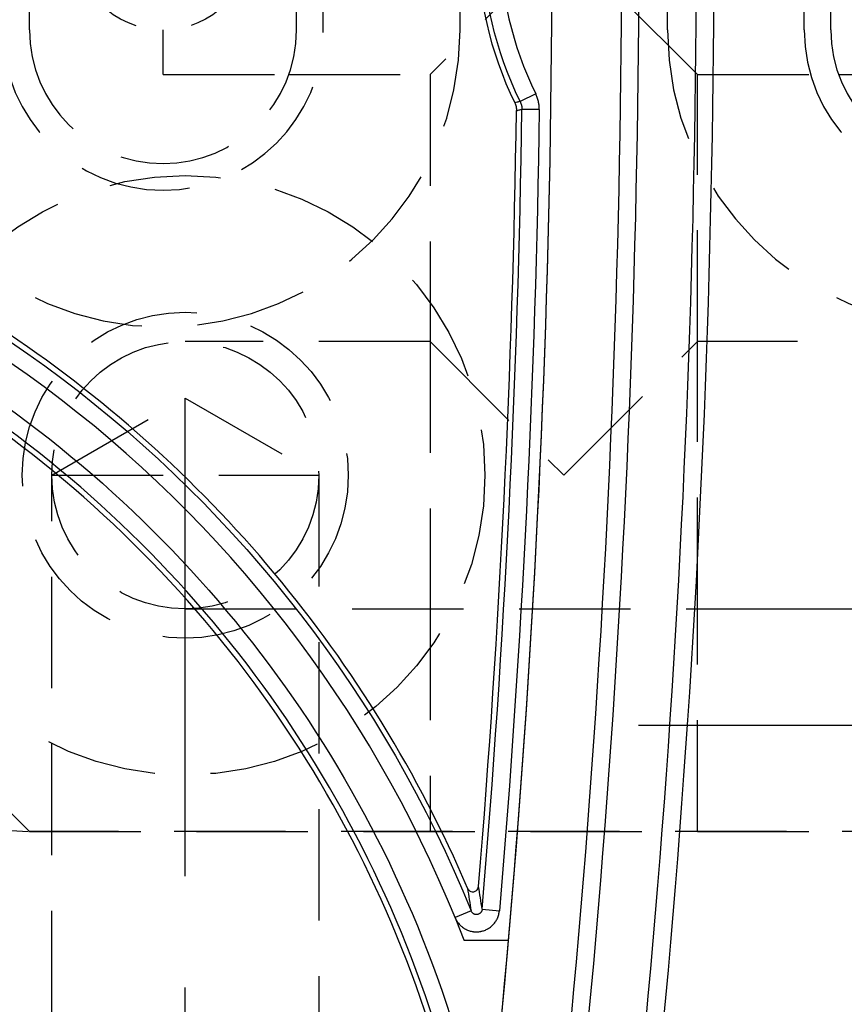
# Model space of a CAD drawing. Extents: x 2651 to 11825, y -3833 to 1075.
# Tile 369 of 656: x 4130 to 4149, y 664 to 686. Entities that reach past the tile are written whole.
import ezdxf

# ---------------------------------------------------------------- set-up
doc = ezdxf.new("R2010")
doc.units = 0
doc.header["$LTSCALE"] = 10
for name, pattern in [('CENTER', [2, 1.25, -0.25, 0.25, -0.25]), ('DASHED', [0.75, 0.5, -0.25]), ('HIDDEN', [0.375, 0.25, -0.125])]:
    doc.linetypes.add(name, pattern=pattern)
doc.layers.get('0').update_dxf_attribs({"linetype": 'CONTINUOUS'})
doc.layers.get('Defpoints').update_dxf_attribs({"linetype": 'CONTINUOUS'})
for name, color, linetype in [('1', 7, 'CONTINUOUS'), ('111', 7, 'CONTINUOUS'), ('204', 7, 'CONTINUOUS'), ('COOL', 150, 'HIDDEN'), ('DIM', 3, 'CONTINUOUS'), ('LAYER_103', 7, 'CONTINUOUS')]:
    doc.layers.add(name, color=color, linetype=linetype)
doc.styles.get("Standard").update_dxf_attribs({"font": 'romans.shx'})
doc.dimstyles.new('MM& INCH5', dxfattribs={"dimtxt": 5, "dimasz": 2.5, "dimexe": 1, "dimexo": 0.5, "dimtad": 0, "dimrnd": 1.38778e-17, "dimzin": 9, "dimdsep": 46, "dimtxsty": 'Standard', "dimblk": 'CLOSED', "dimcen": 0, "dimclrd": 3, "dimclre": 3, "dimclrt": 3, "dimazin": 2, "dimtfac": 0.75, "dimtofl": 0, "dimtmove": 0, "dimatfit": 3, "dimfxl": 0, "dimtolj": 1, "dimarcsym": 0})

# ---------------------------------------------------------------- blocks, each defined once
blk = doc.blocks.new('DSD')
at = {"layer": '1', "color": 252, "linetype": 'Continuous'}
for p, q in [((515.695, 515.56), (515.346, 515.388)), ((515.775, 515.205), (515.386, 515.211)), ((514.243, 497.209), (513.883, 497.063)), ((514.492, 497.247), (514.879, 497.214))]:
    blk.add_line(p, q, dxfattribs=at)
at = {"layer": '1', "color": 110, "linetype": 'Continuous'}
blk.add_line((514.084, 496.554), (515.084, 496.554), dxfattribs=at)
at = {"layer": '1', "color": 252, "linetype": 'Continuous'}
for centre, radius, start, end in [((258.538, 518.994), 260.764, 351.21206, 8.78754), ((258.538, 518.994), 257.526, 351.21206, 8.78794), ((522.668, 518.994), 7.773, 153.7827, 206.2173), ((258.538, 518.994), 256.876, 355.14365, 359.15617), ((487.959, 486.516), 26.743, 13.2714, 54.9863)]:
    blk.add_arc(centre, radius, start, end, dxfattribs=at)
at = {"layer": '1', "color": 7, "linetype": 'Continuous', "extrusion": (0, 0, -1)}
for radius in [261.153, 259.08]:
    blk.add_arc((-258.538, 518.994), radius, 171.21206, 188.78794, dxfattribs=at)
at = {"layer": '1', "color": 252, "linetype": 'Continuous', "extrusion": (0, 0, -1)}
for centre, radius, start, end in [((-258.538, 518.994), 259.469, 171.21206, 188.78794), ((-522.668, 518.994), 8.162, 333.7827, 26.2173), ((-258.538, 518.994), 257.265, 180.84383, 184.85635), ((-487.959, 486.516), 28.376, 96.2147, 157.8612), ((-487.959, 486.516), 27.132, 125.0137, 166.7286)]:
    blk.add_arc(centre, radius, start, end, dxfattribs=at)
at = {"layer": '1', "color": 7, "linetype": 'Continuous'}
for centre, radius, start, end in [((522.668, 518.994), 8.284, 153.9784, 206.0216), ((258.538, 518.994), 256.753, 355.25578, 359.1496), ((487.959, 486.516), 28.499, 23.1464, 56.6401), ((487.959, 486.516), 26.62, 13.3184, 54.4749)]:
    blk.add_arc(centre, radius, start, end, dxfattribs=at)
at = {"layer": '1', "color": 110, "linetype": 'Continuous'}
for centre, radius, start, end in [((258.538, 518.994), 257.526, 351.21206, 0), ((487.959, 486.516), 27.988, 21.018, 83.7852)]:
    blk.add_arc(centre, radius, start, end, dxfattribs=at)
at = {"layer": '1', "color": 252, "linetype": 'Continuous'}
for points, knots in [([(515.775, 515.205), (515.775, 515.236), (515.774, 515.267), (515.77, 515.305), (515.769, 515.313), (515.767, 515.328), (515.764, 515.351), (515.759, 515.373), (515.749, 515.418), (515.732, 515.476), (515.709, 515.532), (515.695, 515.56)], [0, 0, 0, 0, 0.25, 0.25, 0.3125, 0.3125, 0.375, 0.5, 0.5, 0.75, 1, 1, 1, 1]), ([(515.346, 515.388), (515.323, 515.383), (515.3, 515.377), (515.259, 515.368), (515.242, 515.364), (515.224, 515.359)], [0, 0, 0, 0, 0.564246, 0.564246, 1, 1, 1, 1]), ([(515.263, 515.183), (515.289, 515.189), (515.314, 515.195), (515.355, 515.204), (515.371, 515.207), (515.386, 515.211)], [0, 0, 0, 0, 0.618522, 0.618522, 1, 1, 1, 1]), ([(513.883, 497.063), (513.894, 497.036), (513.92, 496.985), (513.954, 496.938), (513.978, 496.911), (513.983, 496.906), (513.993, 496.895), (514.008, 496.88), (514.025, 496.866), (514.058, 496.838), (514.082, 496.822), (514.113, 496.804), (514.12, 496.801), (514.132, 496.794), (514.152, 496.785), (514.172, 496.776), (514.212, 496.762), (514.24, 496.754), (514.276, 496.747), (514.283, 496.746), (514.297, 496.744), (514.319, 496.742), (514.34, 496.74), (514.383, 496.74), (514.412, 496.742), (514.448, 496.747), (514.455, 496.748), (514.469, 496.751), (514.49, 496.756), (514.511, 496.762), (514.552, 496.775), (514.578, 496.786), (514.611, 496.803), (514.617, 496.807), (514.629, 496.814), (514.648, 496.825), (514.666, 496.837), (514.7, 496.864), (514.721, 496.883), (514.746, 496.909), (514.751, 496.915), (514.76, 496.926), (514.774, 496.942), (514.787, 496.96), (514.811, 496.996), (514.824, 497.021), (514.839, 497.054), (514.842, 497.061), (514.847, 497.074), (514.855, 497.095), (514.861, 497.115), (514.872, 497.157), (514.877, 497.185), (514.879, 497.214)], [0, 0, 0, 0, 0.0625, 0.125, 0.125, 0.140625, 0.140625, 0.15625, 0.1875, 0.1875, 0.25, 0.25, 0.265625, 0.265625, 0.28125, 0.3125, 0.3125, 0.375, 0.375, 0.390625, 0.390625, 0.40625, 0.4375, 0.4375, 0.5, 0.5, 0.515625, 0.515625, 0.53125, 0.5625, 0.5625, 0.625, 0.625, 0.640625, 0.640625, 0.65625, 0.6875, 0.6875, 0.75, 0.75, 0.765625, 0.765625, 0.78125, 0.8125, 0.8125, 0.875, 0.875, 0.890625, 0.890625, 0.90625, 0.9375, 0.9375, 1, 1, 1, 1])]:
    blk.add_open_spline(points, degree=3, knots=knots, dxfattribs=at)
at = {"layer": '1', "color": 7, "linetype": 'Continuous'}
for points, knots in [([(515.224, 515.359), (515.231, 515.346), (515.242, 515.318), (515.251, 515.289), (515.256, 515.267), (515.257, 515.259), (515.259, 515.244), (515.26, 515.237), (515.263, 515.214), (515.263, 515.199), (515.263, 515.183)], [0, 0, 0, 0, 0.25, 0.5, 0.5, 0.625, 0.625, 0.75, 0.75, 1, 1, 1, 1]), ([(515.346, 515.388), (515.353, 515.374), (515.365, 515.346), (515.373, 515.317), (515.379, 515.295), (515.38, 515.287), (515.382, 515.272), (515.383, 515.265), (515.386, 515.242), (515.387, 515.226), (515.386, 515.211)], [0, 0, 0, 0, 0.25, 0.5, 0.5, 0.625, 0.625, 0.75, 0.75, 1, 1, 1, 1]), ([(514.164, 497.718), (514.176, 497.698), (514.2, 497.66), (514.257, 497.639), (514.313, 497.639), (514.382, 497.668), (514.401, 497.725), (514.412, 497.758)], [0, 0, 0, 0, 0.20527, 0.387397, 0.502822, 0.700563, 1, 1, 1, 1]), ([(514.492, 497.247), (514.491, 497.24), (514.49, 497.233), (514.488, 497.223), (514.486, 497.219), (514.484, 497.213), (514.483, 497.208), (514.478, 497.199), (514.475, 497.193), (514.469, 497.184), (514.467, 497.18), (514.463, 497.176), (514.46, 497.172), (514.453, 497.164), (514.447, 497.16), (514.439, 497.153), (514.435, 497.151), (514.43, 497.147), (514.426, 497.145), (514.417, 497.14), (514.41, 497.137), (514.401, 497.134), (514.396, 497.133), (514.39, 497.131), (514.385, 497.131), (514.375, 497.129), (514.368, 497.129), (514.358, 497.129), (514.353, 497.129), (514.347, 497.13), (514.342, 497.13), (514.332, 497.132), (514.325, 497.134), (514.316, 497.138), (514.311, 497.139), (514.306, 497.142), (514.302, 497.144), (514.293, 497.149), (514.287, 497.153), (514.276, 497.162), (514.27, 497.167), (514.261, 497.178), (514.252, 497.19), (514.246, 497.203), (514.243, 497.209)], [0, 0, 0, 0, 0.0625, 0.0625, 0.09375, 0.09375, 0.125, 0.125, 0.1875, 0.1875, 0.21875, 0.21875, 0.25, 0.25, 0.3125, 0.3125, 0.34375, 0.34375, 0.375, 0.375, 0.4375, 0.4375, 0.46875, 0.46875, 0.5, 0.5, 0.5625, 0.5625, 0.59375, 0.59375, 0.625, 0.625, 0.6875, 0.6875, 0.71875, 0.71875, 0.75, 0.75, 0.8125, 0.8125, 0.875, 0.875, 0.9375, 1, 1, 1, 1])]:
    blk.add_open_spline(points, degree=3, knots=knots, dxfattribs=at)
at = {"layer": '1', "color": 252, "linetype": 'Continuous'}
for points in [[(514.492, 497.247), (514.466, 497.421), (514.439, 497.591), (514.412, 497.758)], [(514.164, 497.718), (514.19, 497.551), (514.217, 497.382), (514.243, 497.209)]]:
    blk.add_open_spline(points, degree=3, dxfattribs=at)
blk = doc.blocks.new('*D109')
at = {"layer": 'Defpoints', "color": 0}
for p in [(4086.684, 927.642), (4086.684, 894.882), (4171.684, 387.642)]:
    blk.add_point(p, dxfattribs=at)
at = {"layer": 'DIM', "color": 3, "lineweight": -2}
blk.add_line((4086.684, 895.382), (4086.684, 927.642), dxfattribs=at)
at = {"layer": 'DIM', "color": 3, "insert": (4086.684, 948.624), "char_height": 5, "attachment_point": 5, "rotation": 90}
blk.add_mtext('\\A1;85 [3.346]', dxfattribs=at)
blk = doc.blocks.new('_Closed')
at = {"color": 0, "linetype": 'ByBlock', "lineweight": -2}
for p, q in [((-1, 0.1667), (0, 0)), ((-1, 0.1667), (-1, -0.1667)), ((0, 0), (-1, -0.1667)), ((0, 0), (-1, 0))]:
    blk.add_line(p, q, dxfattribs=at)
blk = doc.blocks.new('*D110')
at = {"layer": 'Defpoints', "color": 0}
for p in [(4064.684, 927.642), (4064.684, 906.842), (4171.684, 387.642)]:
    blk.add_point(p, dxfattribs=at)
at = {"layer": 'DIM', "color": 3, "lineweight": -2}
blk.add_line((4064.684, 907.342), (4064.684, 927.642), dxfattribs=at)
at = {"layer": 'DIM', "color": 3, "insert": (4064.684, 950.648), "char_height": 5, "attachment_point": 5, "rotation": 90}
blk.add_mtext('\\A1;107 [4.213]', dxfattribs=at)
blk = doc.blocks.new('*D111')
at = {"layer": 'Defpoints', "color": 0}
for p in [(4051.684, 927.642), (4051.684, 912.642), (4171.684, 387.642)]:
    blk.add_point(p, dxfattribs=at)
at = {"layer": 'DIM', "color": 3, "lineweight": -2}
blk.add_line((4051.684, 913.142), (4051.684, 927.642), dxfattribs=at)
at = {"layer": 'DIM', "color": 3, "insert": (4051.684, 950.648), "char_height": 5, "attachment_point": 5, "rotation": 90}
blk.add_mtext('\\A1;120 [4.724]', dxfattribs=at)
blk = doc.blocks.new('*D112')
at = {"layer": 'Defpoints', "color": 0}
for p in [(3974.684, 927.642), (3974.684, 892.822), (4171.684, 387.642)]:
    blk.add_point(p, dxfattribs=at)
at = {"layer": 'DIM', "color": 3, "lineweight": -2}
blk.add_line((3974.684, 893.322), (3974.684, 927.642), dxfattribs=at)
at = {"layer": 'DIM', "color": 3, "insert": (3974.684, 950.648), "char_height": 5, "attachment_point": 5, "rotation": 90}
blk.add_mtext('\\A1;197 [7.756]', dxfattribs=at)
blk = doc.blocks.new('*D113')
at = {"layer": 'Defpoints', "color": 0}
for p in [(3966.684, 927.642), (3971.684, 807.17), (4171.684, 387.642)]:
    blk.add_point(p, dxfattribs=at)
at = {"layer": 'DIM', "color": 3, "lineweight": -2}
for p, q in [((3966.684, 922.642), (3966.684, 927.642)), ((3971.684, 917.642), (3966.684, 922.642)), ((3971.684, 807.67), (3971.684, 917.642))]:
    blk.add_line(p, q, dxfattribs=at)
at = {"layer": 'DIM', "color": 3, "insert": (3966.684, 951.005), "char_height": 5, "attachment_point": 5, "rotation": 90}
blk.add_mtext('\\A1;200 [7.874]', dxfattribs=at)
blk = doc.blocks.new('*D114')
at = {"layer": 'Defpoints', "color": 0}
for p in [(3931.684, 927.642), (3931.684, 912.642), (4171.684, 387.642)]:
    blk.add_point(p, dxfattribs=at)
at = {"layer": 'DIM', "color": 3, "lineweight": -2}
blk.add_line((3931.684, 913.142), (3931.684, 927.642), dxfattribs=at)
at = {"layer": 'DIM', "color": 3, "insert": (3931.684, 951.005), "char_height": 5, "attachment_point": 5, "rotation": 90}
blk.add_mtext('\\A1;240 [9.449]', dxfattribs=at)
blk = doc.blocks.new('*D115')
at = {"layer": 'Defpoints', "color": 0}
for p in [(3896.684, 927.642), (3896.684, 910.642), (4171.684, 387.642)]:
    blk.add_point(p, dxfattribs=at)
at = {"layer": 'DIM', "color": 3, "lineweight": -2}
blk.add_line((3896.684, 911.142), (3896.684, 927.642), dxfattribs=at)
at = {"layer": 'DIM', "color": 3, "insert": (3896.684, 953.386), "char_height": 5, "attachment_point": 5, "rotation": 90}
blk.add_mtext('\\A1;275 [10.827]', dxfattribs=at)
blk = doc.blocks.new('*D122')
at = {"layer": 'Defpoints', "color": 0}
for p in [(3881.004, 912.642), (3898.684, 912.642), (4171.684, 387.642)]:
    blk.add_point(p, dxfattribs=at)
at = {"layer": 'DIM', "color": 3, "lineweight": -2}
blk.add_line((3898.184, 912.642), (3881.004, 912.642), dxfattribs=at)
at = {"layer": 'DIM', "color": 3, "insert": (3855.26, 912.642), "char_height": 5, "attachment_point": 5}
blk.add_mtext('\\A1;525 [20.669]', dxfattribs=at)
blk = doc.blocks.new('*D123')
at = {"layer": 'Defpoints', "color": 0}
for p in [(3857.842, 862.642), (3869.984, 862.642), (4171.684, 387.642)]:
    blk.add_point(p, dxfattribs=at)
at = {"layer": 'DIM', "color": 3, "lineweight": -2}
blk.add_line((3869.484, 862.642), (3857.842, 862.642), dxfattribs=at)
at = {"layer": 'DIM', "color": 3, "insert": (3832.098, 862.642), "char_height": 5, "attachment_point": 5}
blk.add_mtext('\\A1;475 [18.701]', dxfattribs=at)
blk = doc.blocks.new('*D124')
at = {"layer": 'Defpoints', "color": 0}
for p in [(3941.504, 859.642), (3857.842, 854.642), (4171.684, 387.642)]:
    blk.add_point(p, dxfattribs=at)
at = {"layer": 'DIM', "color": 3, "lineweight": -2}
for p, q in [((3867.842, 859.642), (3862.842, 854.642)), ((3941.004, 859.642), (3867.842, 859.642)), ((3862.842, 854.642), (3857.842, 854.642))]:
    blk.add_line(p, q, dxfattribs=at)
at = {"layer": 'DIM', "color": 3, "insert": (3832.098, 854.642), "char_height": 5, "attachment_point": 5}
blk.add_mtext('\\A1;472 [18.583]', dxfattribs=at)
blk = doc.blocks.new('*D125')
at = {"layer": 'Defpoints', "color": 0}
for p in [(3870.047, 797.642), (3962.156, 797.642), (4171.684, 387.642)]:
    blk.add_point(p, dxfattribs=at)
at = {"layer": 'DIM', "color": 3, "lineweight": -2}
blk.add_line((3961.656, 797.642), (3870.047, 797.642), dxfattribs=at)
at = {"layer": 'DIM', "color": 3, "insert": (3844.303, 797.642), "char_height": 5, "attachment_point": 5}
blk.add_mtext('\\A1;410 [16.142]', dxfattribs=at)
blk = doc.blocks.new('*D126')
at = {"layer": 'Defpoints', "color": 0}
for p in [(3870.047, 832.642), (4069.264, 832.642), (4171.684, 387.642)]:
    blk.add_point(p, dxfattribs=at)
at = {"layer": 'DIM', "color": 3, "lineweight": -2}
blk.add_line((4068.764, 832.642), (3870.047, 832.642), dxfattribs=at)
at = {"layer": 'DIM', "color": 3, "insert": (3846.684, 832.642), "char_height": 5, "attachment_point": 5}
blk.add_mtext('\\A1;445 [17.52]', dxfattribs=at)
blk = doc.blocks.new('*D127')
at = {"layer": 'Defpoints', "color": 0}
for p in [(3857.842, 879.642), (4071.444, 879.642), (4171.684, 387.642)]:
    blk.add_point(p, dxfattribs=at)
at = {"layer": 'DIM', "color": 3, "lineweight": -2}
blk.add_line((4070.944, 879.642), (3857.842, 879.642), dxfattribs=at)
at = {"layer": 'DIM', "color": 3, "insert": (3834.479, 879.642), "char_height": 5, "attachment_point": 5}
blk.add_mtext('\\A1;492 [19.37]', dxfattribs=at)
blk = doc.blocks.new('*D128')
at = {"layer": 'Defpoints', "color": 0}
for p in [(3857.842, 899.642), (4057.484, 899.642), (4171.684, 387.642)]:
    blk.add_point(p, dxfattribs=at)
at = {"layer": 'DIM', "color": 3, "lineweight": -2}
blk.add_line((4056.984, 899.642), (3857.842, 899.642), dxfattribs=at)
at = {"layer": 'DIM', "color": 3, "insert": (3832.098, 899.642), "char_height": 5, "attachment_point": 5}
blk.add_mtext('\\A1;512 [20.157]', dxfattribs=at)
blk = doc.blocks.new('*D129')
at = {"layer": 'Defpoints', "color": 0}
for p in [(3870.047, 743.242), (4076.434, 743.242), (4171.684, 387.642)]:
    blk.add_point(p, dxfattribs=at)
at = {"layer": 'DIM', "color": 3, "lineweight": -2}
blk.add_line((4075.934, 743.242), (3870.047, 743.242), dxfattribs=at)
at = {"layer": 'DIM', "color": 3, "insert": (3849.065, 743.242), "char_height": 5, "attachment_point": 5}
blk.add_mtext('\\A1;355.6 [14]', dxfattribs=at)
blk = doc.blocks.new('*D130')
at = {"layer": 'Defpoints', "color": 0}
for p in [(3870.047, 762.642), (3896.684, 762.642), (4171.684, 387.642)]:
    blk.add_point(p, dxfattribs=at)
at = {"layer": 'DIM', "color": 3, "lineweight": -2}
blk.add_line((3896.184, 762.642), (3870.047, 762.642), dxfattribs=at)
at = {"layer": 'DIM', "color": 3, "insert": (3844.303, 762.642), "char_height": 5, "attachment_point": 5}
blk.add_mtext('\\A1;375 [14.764]', dxfattribs=at)
blk = doc.blocks.new('*D131')
at = {"layer": 'Defpoints', "color": 0}
for p in [(3870.047, 719.642), (3896.684, 719.642), (4171.684, 387.642)]:
    blk.add_point(p, dxfattribs=at)
at = {"layer": 'DIM', "color": 3, "lineweight": -2}
blk.add_line((3896.184, 719.642), (3870.047, 719.642), dxfattribs=at)
at = {"layer": 'DIM', "color": 3, "insert": (3844.303, 719.642), "char_height": 5, "attachment_point": 5}
blk.add_mtext('\\A1;332 [13.071]', dxfattribs=at)
blk = doc.blocks.new('*D156')
at = {"layer": 'Defpoints', "color": 0}
for p in [(4095.484, 927.642), (4095.484, 766.102), (4171.684, 387.642)]:
    blk.add_point(p, dxfattribs=at)
at = {"layer": 'DIM', "color": 3, "lineweight": -2}
blk.add_line((4095.484, 766.602), (4095.484, 927.642), dxfattribs=at)
at = {"layer": 'DIM', "color": 3, "insert": (4095.484, 943.862), "char_height": 5, "attachment_point": 5, "rotation": 90}
blk.add_mtext('\\A1;76.2 [3]', dxfattribs=at)
blk = doc.blocks.new('*D157')
at = {"layer": 'Defpoints', "color": 0}
for p in [(4103.484, 927.642), (4096.684, 860.062), (4171.684, 387.642)]:
    blk.add_point(p, dxfattribs=at)
at = {"layer": 'DIM', "color": 3, "lineweight": -2}
for p, q in [((4103.484, 922.642), (4103.484, 927.642)), ((4096.684, 917.642), (4103.484, 922.642)), ((4096.684, 860.562), (4096.684, 917.642))]:
    blk.add_line(p, q, dxfattribs=at)
at = {"layer": 'DIM', "color": 3, "insert": (4103.484, 948.624), "char_height": 5, "attachment_point": 5, "rotation": 90}
blk.add_mtext('\\A1;75 [2.953]', dxfattribs=at)
blk = doc.blocks.new('A$C2C2739AE')
at = {"layer": '111', "color": 110, "linetype": 'Continuous'}
blk.add_line((-26.365, 85), (26.365, 85), dxfattribs=at)
at = {"layer": '111', "color": 110, "linetype": 'DASHED'}
blk.add_line((29.875, 82.38), (-29.875, 82.38), dxfattribs=at)
blk = doc.blocks.new('A$C7E3E5291')
at = {"layer": '204', "color": 6, "linetype": 'HIDDEN'}
for p, q in [((-41.3, -2), (-41.3, 2)), ((-35.3, -2), (-35.3, 2)), ((-34.7, -2), (-34.7, 2)), ((-31.63, -2), (-31.63, 2)), ((-26.97, -2), (-26.97, 2)), ((-23.9, -2), (-23.9, 2)), ((-23.3, -2), (-23.3, 2)), ((-29.3, 0), (-32.3, -3)), ((-26.3, -3), (-29.3, 0)), ((-38.3, -3), (-38.3, -2)), ((-38.3, -3), (-35.472, -3)), ((-35.472, -3), (-32.3, -3)), ((-32.3, -3), (-32.3, -9)), ((-26.3, -3), (-23.126, -3)), ((-26.3, -9), (-26.3, -3)), ((-23.126, -3), (-17.475, -3)), ((-32.3, -9), (-37.8, -9)), ((-32.3, -9), (-29.3, -12)), ((-32.3, -9), (-32.3, -15)), ((-29.3, -12), (-26.3, -9)), ((-5.3, -9), (-26.3, -9)), ((-26.3, -15), (-26.3, -9)), ((-37.8, -15), (-5.3, -15)), ((-32.3, -15), (-32.3, -20)), ((-26.3, -20), (-26.3, -15)), ((-45.3, -16), (-41.3, -20)), ((-41.3, -20), (-9.3, -20))]:
    blk.add_line(p, q, dxfattribs=at)
for centre, radius in [((-38.3, 0), 2), ((-37.8, -12), 6.73), ((-37.8, -12), 3.66), ((-37.8, -12), 3)]:
    blk.add_circle(centre, radius, dxfattribs=at)
for centre, radius in [((-38.3, -2), 6.67), ((-38.3, -2), 3.6), ((-38.3, -2), 3), ((-20.3, -2), 6.67), ((-20.3, -2), 3.6), ((-20.3, -2), 3)]:
    blk.add_arc(centre, radius, 180, 0, dxfattribs=at)
at = {"layer": 'LAYER_103', "color": 6, "linetype": 'HIDDEN'}
blk.add_line((-9.3, -20), (-41.3, -20), dxfattribs=at)
blk.add_circle((-37.8, -12), 3, dxfattribs=at)
blk.add_arc((-41.3, -16), 4, 180, 270, dxfattribs=at)

msp = doc.modelspace()

# ---------------------------------------------------------------- linework, layer by layer
at = {"layer": 'COOL', "color": 1, "linetype": 'CENTER'}
msp.add_line((4133.884, -113.358), (4133.884, 677.374), dxfattribs=at)
at = {"layer": 'COOL'}
msp.add_line((4130.884, 675.642), (4136.884, 675.642), dxfattribs=at)
msp.add_lwpolyline([(4130.883, -101.64), (4130.884, 675.642), (4133.884, 677.374), (4136.884, 675.642), (4136.883, -101.64)], dxfattribs=at)

# ---------------------------------------------------------------- block references
at = {"layer": 'DIM'}
for name, p in [('A$C2C2739AE', (4171.684, 587.642)), ('DSD', (3626.059, 168.648)), ('A$C7E3E5291', (4171.684, 687.642))]:
    msp.add_blockref(name, p, dxfattribs=at)

# ---------------------------------------------------------------- dimensions: what is measured, and where the dimension line sits
for feature_location, offset, dtype, picture, middle in [((3896.684, 910.642), (0, 17), 1, '*D115', (3896.684, 953.386)), ((3931.684, 912.642), (0, 15), 1, '*D114', (3931.684, 951.005)), ((3971.684, 807.17), (-5, 120.472), 1, '*D113', (3966.684, 951.005)), ((3974.684, 892.822), (0, 34.82), 1, '*D112', (3974.684, 950.648)), ((4051.684, 912.642), (0, 15), 1, '*D111', (4051.684, 950.648)), ((4064.684, 906.842), (0, 20.8), 1, '*D110', (4064.684, 950.648)), ((4086.684, 894.882), (0, 32.76), 1, '*D109', (4086.684, 948.624)), ((4096.684, 860.062), (6.8, 67.58), 1, '*D157', (4103.484, 948.624)), ((4095.484, 766.102), (0, 161.54), 1, '*D156', (4095.484, 943.862)), ((3898.684, 912.642), (-17.68, 0), 0, '*D122', (3855.26, 912.642)), ((4057.484, 899.642), (-199.642, 0), 0, '*D128', (3832.098, 899.642)), ((4071.444, 879.642), (-213.602, 0), 0, '*D127', (3834.479, 879.642)), ((3869.984, 862.642), (-12.142, 0), 0, '*D123', (3832.098, 862.642)), ((3941.504, 859.642), (-83.662, -5), 0, '*D124', (3832.098, 854.642)), ((4069.264, 832.642), (-199.217, 0), 0, '*D126', (3846.684, 832.642)), ((3962.156, 797.642), (-92.109, 0), 0, '*D125', (3844.303, 797.642)), ((3896.684, 762.642), (-26.637, 0), 0, '*D130', (3844.303, 762.642)), ((4076.434, 743.242), (-206.387, 0), 0, '*D129', (3849.065, 743.242)), ((3896.684, 719.642), (-26.637, 0), 0, '*D131', (3844.303, 719.642))]:
    dim = msp.add_ordinate_dim(feature_location=feature_location, offset=offset, dtype=dtype, origin=(4171.684, 387.642), dimstyle='MM& INCH5', dxfattribs=at)
    dim.commit()
    dim.dimension.update_dxf_attribs({"geometry": picture, "text_midpoint": middle})

doc.saveas('drawing.dxf')
